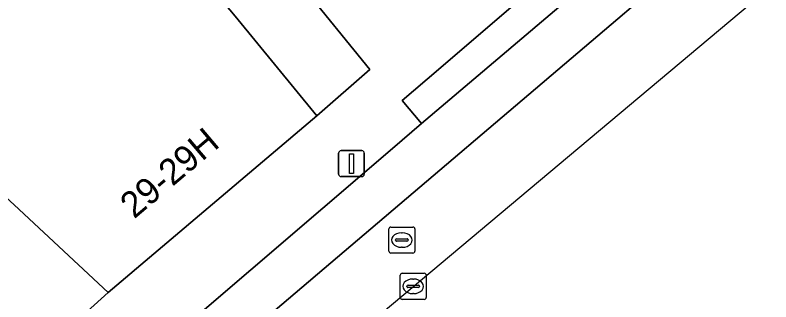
# Model space of a CAD drawing. Extents: x 161772 to 163126, y 383092 to 383917.
# Drawn here: x 162246.89 to 162275.96, y 383179.16 to 383190.19 of the extents above; entities that cross this region are included whole.
import ezdxf

# ---------------------------------------------------------------- set-up
doc = ezdxf.new("R2010")
doc.units = 0
for name, color, linetype in [('IMGEO_Erf', 7, 'Continuous'), ('IMGEO_Lichtmast', 7, 'Continuous'), ('IMGEO_Pand', 7, 'Continuous'), ('IMGEO_Pand_nummerreeks', 7, 'Continuous'), ('IMGEO_Rijbaan_lokaal_gesloten', 7, 'Continuous'), ('IMGEO_Rioolput', 7, 'Continuous'), ('IMGEO_Voetpad_open', 7, 'Continuous')]:
    doc.layers.add(name, color=color, linetype=linetype)

msp = doc.modelspace()

# ---------------------------------------------------------------- linework, layer by layer
at = {"layer": 'IMGEO_Erf'}
msp.add_lwpolyline([(162246.037, 383201.777), (162230.919, 383188.769), (162243.889, 383173.587), (162248.421, 383177.492), (162248.325, 383177.589), (162250.473, 383179.521), (162246.857, 383182.89), (162239.321, 383189.813), (162247.177, 383198.328), (162249.209, 383196.463), (162249.902, 383197.158), (162251.288, 383195.842), (162250.614, 383195.107), (162253.172, 383192.748), (162255.348, 383190.151), (162258.491, 383186.32), (162260.531, 383188.103), (162257.9, 383191.341), (162248.041, 383203.472)], close=True, dxfattribs=at)
at = {"layer": 'IMGEO_Lichtmast'}
for p, q in [((162259.43, 383184.979), (162260.22, 383184.979)), ((162260.22, 383184.979), (162259.43, 383184.979)), ((162259.33, 383184.079), (162259.33, 383184.879)), ((162259.33, 383184.879), (162259.33, 383184.079)), ((162260.32, 383184.879), (162260.32, 383184.079)), ((162260.32, 383184.079), (162260.32, 383184.879)), ((162260.22, 383183.979), (162259.43, 383183.979)), ((162259.43, 383183.979), (162260.22, 383183.979))]:
    msp.add_line(p, q, dxfattribs=at)
msp.add_lwpolyline([(162259.75, 383184.854), (162259.9, 383184.854), (162259.9, 383184.104), (162259.75, 383184.104), (162259.75, 383184.854)], dxfattribs=at)
for centre, start, end in [((162259.43, 383184.879), 90, 180), ((162259.43, 383184.879), 90, 180), ((162260.22, 383184.879), 0, 90), ((162260.22, 383184.879), 360, 90), ((162259.43, 383184.079), 180, 270), ((162259.43, 383184.079), 180, 270), ((162260.22, 383184.079), 270, 0), ((162260.22, 383184.079), 270, 0)]:
    msp.add_arc(centre, 0.1, start, end, dxfattribs=at)
at = {"layer": 'IMGEO_Pand'}
msp.add_lwpolyline([(162255.348, 383190.151), (162253.172, 383192.748), (162250.614, 383195.107), (162251.288, 383195.842), (162249.902, 383197.158), (162249.209, 383196.463), (162247.177, 383198.328), (162239.321, 383189.813), (162246.857, 383182.89), (162250.473, 383179.521), (162258.491, 383186.32)], close=True, dxfattribs=at)
at = {"layer": 'IMGEO_Rijbaan_lokaal_gesloten'}
for points in [[(162174.82, 383097.237), (162181.627, 383109.075), (162185.082, 383115.085), (162267.807, 383184.457), (162331.864, 383238.174), (162334.992, 383240.797), (162372.302, 383272.085), (162439.186, 383331.12), (162452.553, 383342.284), (162503.092, 383384.494), (162503.092, 383384.494), (162502.922, 383384.713), (162501.18, 383386.596), (162499.827, 383385.459), (162477.128, 383365.985), (162459.036, 383350.651), (162175.227, 383109.464), (162171.607, 383105.25), (162169.364, 383100.909), (162168.706, 383099.067), (162168.602, 383098.586), (162174.82, 383097.237), (162174.82, 383097.237)], [(162167.684, 383101.555), (162167.287, 383100.424), (162167.052, 383099.838), (162166.946, 383099.458), (162166.911, 383099.334), (162166.809, 383098.975), (162168.602, 383098.586), (162168.706, 383099.067), (162169.364, 383100.909), (162171.607, 383105.25), (162175.227, 383109.464), (162459.036, 383350.651)], [(162332.127, 383244.723), (162325.904, 383239.465), (162320.2, 383234.655), (162319.047, 383233.682), (162316.264, 383231.344), (162309.075, 383225.29), (162301.935, 383219.268), (162293.943, 383212.532), (162285.931, 383205.773), (162277.016, 383198.26), (162276.765, 383198.05), (162272.711, 383194.654), (162271.165, 383193.347), (162262.524, 383186.021), (162261.398, 383185.06), (162253.282, 383178.106)]]:
    msp.add_lwpolyline(points, dxfattribs=at)
at = {"layer": 'IMGEO_Rioolput'}
for p, q in [((162261.338, 383182.041), (162262.19, 383182.041)), ((162261.263, 383181.115), (162261.263, 383181.967)), ((162261.751, 383181.821), (162261.776, 383181.821)), ((162262.264, 383181.967), (162262.264, 383181.115)), ((162261.522, 383181.535), (162261.522, 383181.547)), ((162261.96, 383181.498), (162261.562, 383181.498)), ((162261.565, 383181.584), (162261.963, 383181.584)), ((162262.006, 383181.547), (162262.006, 383181.535)), ((162261.774, 383181.261), (162261.749, 383181.261)), ((162262.19, 383181.041), (162261.338, 383181.041)), ((162261.774, 383180.262), (162262.626, 383180.262)), ((162261.699, 383179.336), (162261.699, 383180.188)), ((162262.187, 383180.042), (162262.212, 383180.042)), ((162262.7, 383180.188), (162262.7, 383179.336)), ((162261.958, 383179.756), (162261.958, 383179.768)), ((162262.396, 383179.719), (162261.998, 383179.719)), ((162262.001, 383179.805), (162262.399, 383179.805)), ((162262.442, 383179.768), (162262.442, 383179.756)), ((162262.21, 383179.482), (162262.185, 383179.482)), ((162262.626, 383179.262), (162261.774, 383179.262))]:
    msp.add_line(p, q, dxfattribs=at)
for points in [[(162261.338, 383182.041), (162262.19, 383182.041)], [(162261.263, 383181.115), (162261.263, 383181.967)], [(162262.264, 383181.967), (162262.264, 383181.115)], [(162262.19, 383181.041), (162261.338, 383181.041)], [(162261.774, 383180.262), (162262.626, 383180.262)], [(162261.699, 383179.336), (162261.699, 383180.188)], [(162262.7, 383180.188), (162262.7, 383179.336)], [(162262.626, 383179.262), (162261.774, 383179.262)]]:
    msp.add_lwpolyline(points, dxfattribs=at)
for centre, radius, start, end in [((162261.34, 383181.965), 0.0765, 91.552, 178.448), ((162261.34, 383181.965), 0.0765, 91.552, 178.448), ((162262.188, 383181.965), 0.0765, 1.552, 88.448), ((162262.188, 383181.965), 0.0765, 1.552, 88.448), ((162261.562, 383181.544), 0.0403, 85.8775, 175.7526), ((162261.559, 383181.534), 0.0366, 178.938, 274.7102), ((162261.963, 383181.541), 0.043, 264.8664, 352.4533), ((162261.967, 383181.546), 0.0386, 1.7309, 96.639), ((162261.34, 383181.117), 0.0765, 181.552, 268.448), ((162261.34, 383181.117), 0.0765, 181.552, 268.448), ((162262.188, 383181.117), 0.0765, 271.552, 358.448), ((162262.188, 383181.117), 0.0765, 271.552, 358.448), ((162261.776, 383180.186), 0.0765, 91.552, 178.448), ((162261.776, 383180.186), 0.0765, 91.552, 178.448), ((162262.624, 383180.186), 0.0765, 1.552, 88.448), ((162262.624, 383180.186), 0.0765, 1.552, 88.448), ((162261.998, 383179.765), 0.0403, 85.8775, 175.7526), ((162261.995, 383179.755), 0.0366, 178.938, 274.7102), ((162262.399, 383179.762), 0.043, 264.8664, 352.4533), ((162262.403, 383179.767), 0.0386, 1.7309, 96.639), ((162261.776, 383179.338), 0.0765, 181.552, 268.448), ((162261.776, 383179.338), 0.0765, 181.552, 268.448), ((162262.624, 383179.338), 0.0765, 271.552, 358.448), ((162262.624, 383179.338), 0.0765, 271.552, 358.448)]:
    msp.add_arc(centre, radius, start, end, dxfattribs=at)
for centre, major_axis, ratio, start_param, end_param in [((162261.75, 383181.541), (-0.387, 0.002), 0.722429, 4.712389, 7.853982), ((162261.775, 383181.541), (-0.39, 0.002), 0.717154, 1.570796, 4.712389), ((162262.186, 383179.762), (-0.387, 0.002), 0.722429, 4.712389, 7.853982), ((162262.211, 383179.762), (-0.39, 0.002), 0.717154, 1.570796, 4.712389)]:
    msp.add_ellipse(centre, major_axis=major_axis, ratio=ratio, start_param=start_param, end_param=end_param, dxfattribs=at)
at = {"layer": 'IMGEO_Voetpad_open'}
for points in [[(162277.084, 383206.988), (162275.754, 383205.862), (162275.948, 383205.633), (162272.627, 383202.815), (162271.757, 383203.845), (162267.151, 383199.941), (162263.825, 383196.252), (162260.022, 383193.1), (162257.9, 383191.341), (162260.531, 383188.103), (162258.491, 383186.32), (162250.473, 383179.521), (162248.325, 383177.589)], [(162221.621, 383151.201), (162222.068, 383151.575), (162222.229, 383151.713), (162221.461, 383152.598), (162227.496, 383157.758), (162228.269, 383156.857), (162239.188, 383166.147), (162245.425, 383171.464), (162250.138, 383175.449), (162251.683, 383176.756), (162253.282, 383178.106), (162261.398, 383185.06), (162262.524, 383186.021), (162261.78, 383186.907), (162263.169, 383188.098), (162269.127, 383193.205), (162270.353, 383194.256), (162271.165, 383193.347), (162272.711, 383194.654), (162276.765, 383198.05)]]:
    msp.add_lwpolyline(points, dxfattribs=at)
msp.add_lwpolyline([(162271.165, 383193.347), (162270.353, 383194.256), (162269.127, 383193.205), (162263.169, 383188.098), (162261.78, 383186.907), (162262.524, 383186.021)], close=True, dxfattribs=at)

# ---------------------------------------------------------------- texts
at = {"layer": 'IMGEO_Pand_nummerreeks'}
msp.add_text('29-29H', height=1, rotation=40.2961, dxfattribs=at).set_placement((162251.469, 383182.332))

doc.saveas('drawing.dxf')
